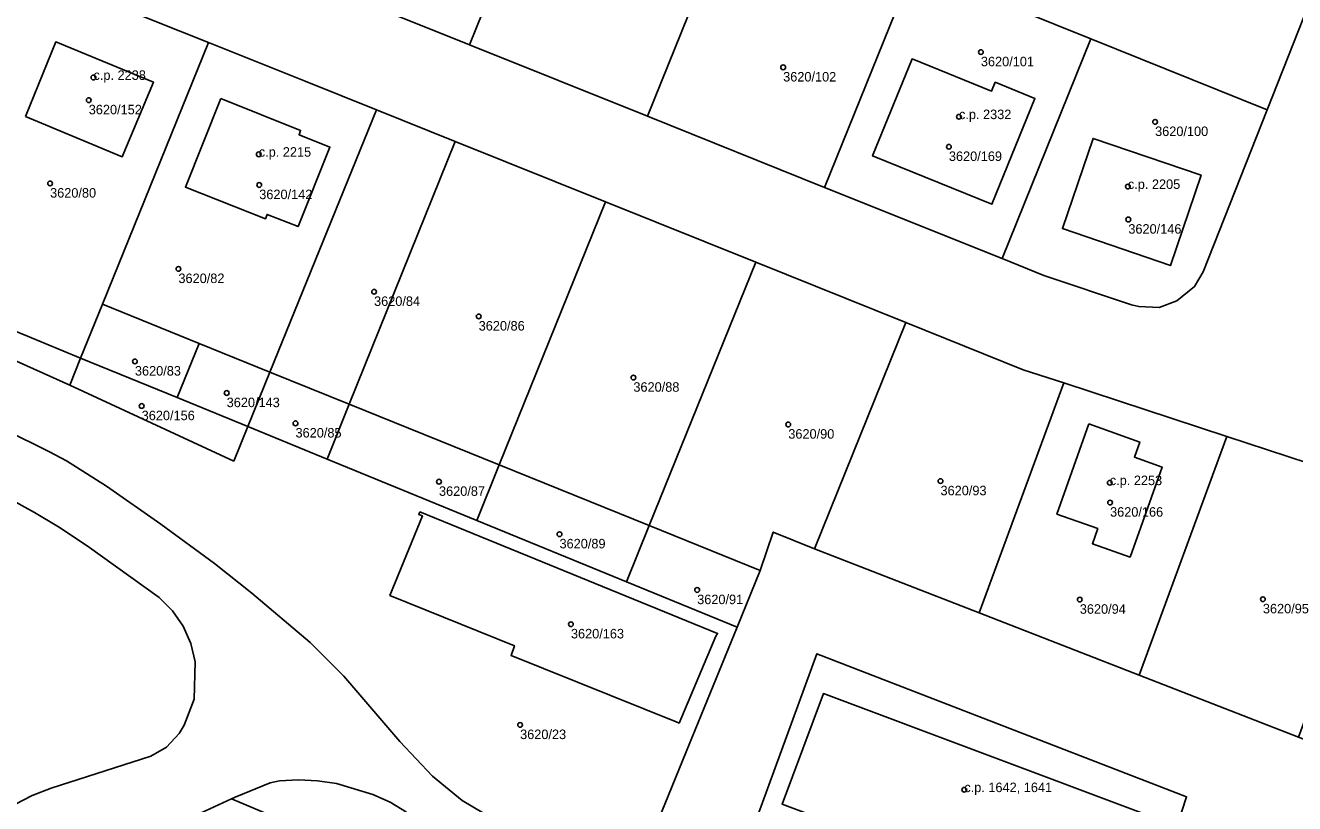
# Model space of a CAD drawing. Extents: x -878211 to -870363, y -1058464 to -1052522.
# Drawn here: x -875039 to -874905.7, y -1055376 to -1055294.2 of the extents above; entities that cross this region are included whole.
import ezdxf

# ---------------------------------------------------------------- set-up
doc = ezdxf.new("R2010")
doc.units = 0
for name, color, linetype in [('Definiční body', 7, 'Continuous'), ('Polygon budovy', 7, 'Continuous'), ('Polygon parcely', 7, 'Continuous')]:
    doc.layers.add(name, color=color, linetype=linetype)

msp = doc.modelspace()

# ---------------------------------------------------------------- linework, layer by layer
at = {"layer": 'Definiční body'}
for centre in [(-874938.68, -1055297.00994), (-874959.45, -1055298.60994), (-875031.89, -1055299.67994), (-875032.39, -1055302.05994), (-874940.98, -1055303.79994), (-874920.38, -1055304.33994), (-875014.53, -1055307.74994), (-874942.04, -1055306.95994), (-875036.45, -1055310.80994), (-875014.48, -1055310.96994), (-874923.24, -1055311.13994), (-874923.19, -1055314.59994), (-875022.97, -1055319.78994), (-875002.42, -1055322.18994), (-874991.43, -1055324.77994), (-875027.54, -1055329.50994), (-874975.18, -1055331.20994), (-875017.9, -1055332.82994), (-875026.83, -1055334.19994), (-875010.67, -1055336.01994), (-874958.91, -1055336.13994), (-874995.6, -1055342.14994), (-874942.92, -1055342.08994), (-874925.14, -1055342.25994), (-874925.11, -1055344.33994), (-874982.94, -1055347.66994), (-874968.48, -1055353.52994), (-874928.29, -1055354.53994), (-874909.06, -1055354.49994), (-874981.74, -1055357.12994), (-874987.08, -1055367.70994), (-874940.42, -1055374.51994)]:
    msp.add_circle(centre, 0.25, dxfattribs=at)
at = {"layer": 'Polygon budovy'}
for points in [[(-875039.03, -1055303.76), (-875028.87, -1055308.01), (-875025.59, -1055300.16), (-875035.86, -1055295.93)], [(-874950.06, -1055307.91), (-874937.52, -1055313), (-874933, -1055301.89), (-874937.17, -1055300.17), (-874937.56, -1055301.11), (-874945.91, -1055297.72)], [(-875018.53, -1055301.9), (-875022.23, -1055311.19), (-875013.84, -1055314.53), (-875013.65, -1055314.06), (-875010.4, -1055315.34), (-875007.06, -1055306.99), (-875010.3, -1055305.69), (-875010.13, -1055305.23)], [(-874930.12, -1055315.54), (-874918.77, -1055319.44), (-874915.55, -1055309.95), (-874926.89, -1055306.08)], [(-874927.34, -1055336.07), (-874930.69, -1055345.55), (-874926.4, -1055347.07), (-874926.96, -1055348.67), (-874923, -1055350.07), (-874919.65, -1055340.61), (-874922.55, -1055339.57), (-874921.99, -1055337.99)], [(-874955.22, -1055364.41), (-874959.57, -1055376.02), (-874925.35, -1055388.87), (-874920.98, -1055377.27)]]:
    msp.add_lwpolyline(points, close=True, dxfattribs=at)
at = {"layer": 'Polygon parcely'}
for points in [[(-874983.03, -1055273.06), (-875001.72, -1055265.55), (-875011.09, -1055288.73), (-874992.4, -1055296.24)], [(-874932.89, -1055266.22), (-874942.12, -1055289.55), (-874927.13, -1055295.61), (-874908.61, -1055303.09), (-874901.5, -1055285.04), (-874901.08, -1055283.01), (-874901.59, -1055280.49), (-874902.81, -1055278.62), (-874904.78, -1055277.3), (-874910.27, -1055275.13)], [(-874971.9, -1055277.54), (-874983.03, -1055273.06), (-874992.4, -1055296.24), (-874973.71, -1055303.75), (-874964.35, -1055280.57)], [(-874955.09, -1055311.23), (-874945.74, -1055288.09), (-874964.35, -1055280.57), (-874973.71, -1055303.75)], [(-875039.32, -1055288.15), (-875050.44, -1055315.61), (-875052.69, -1055321.18), (-875038.82, -1055326.87), (-875033.24, -1055329.16), (-875030.95, -1055323.51), (-875019.82, -1055296.01), (-875025.44, -1055293.75)], [(-874936.46, -1055318.7), (-874927.13, -1055295.61), (-874942.12, -1055289.55), (-874945.74, -1055288.09), (-874955.09, -1055311.23)], [(-874936.46, -1055318.7), (-874932.07, -1055320.47), (-874922.86, -1055323.58), (-874922.1, -1055323.74), (-874919.96, -1055323.84), (-874918.09, -1055323.16), (-874916.23, -1055321.65), (-874915.32, -1055320.11), (-874908.61, -1055303.09), (-874927.13, -1055295.61)], [(-875039.03, -1055303.76), (-875035.86, -1055295.93), (-875025.59, -1055300.16), (-875028.87, -1055308.01)], [(-875039.03, -1055303.76), (-875028.87, -1055308.01), (-875025.59, -1055300.16), (-875035.86, -1055295.93)], [(-875020.79, -1055327.62), (-875013.36, -1055330.63), (-875002.18, -1055303.09), (-875009.66, -1055300.08), (-875019.82, -1055296.01), (-875030.95, -1055323.51)], [(-874945.91, -1055297.72), (-874937.56, -1055301.11), (-874937.17, -1055300.17), (-874933, -1055301.89), (-874937.52, -1055313), (-874950.06, -1055307.91)], [(-874945.91, -1055297.72), (-874950.06, -1055307.91), (-874937.52, -1055313), (-874933, -1055301.89), (-874937.17, -1055300.17), (-874937.56, -1055301.11)], [(-875018.53, -1055301.9), (-875010.13, -1055305.23), (-875010.3, -1055305.69), (-875007.06, -1055306.99), (-875010.4, -1055315.34), (-875013.65, -1055314.06), (-875013.84, -1055314.53), (-875022.23, -1055311.19)], [(-875018.53, -1055301.9), (-875022.23, -1055311.19), (-875013.84, -1055314.53), (-875013.65, -1055314.06), (-875010.4, -1055315.34), (-875007.06, -1055306.99), (-875010.3, -1055305.69), (-875010.13, -1055305.23)], [(-874993.89, -1055306.42), (-875002.18, -1055303.09), (-875013.36, -1055330.63), (-875005.03, -1055334.01)], [(-874993.89, -1055306.42), (-875005.03, -1055334.01), (-874989.27, -1055340.39), (-874978.11, -1055312.76)], [(-874918.77, -1055319.44), (-874930.12, -1055315.54), (-874926.89, -1055306.08), (-874915.55, -1055309.95)], [(-874918.77, -1055319.44), (-874915.55, -1055309.95), (-874926.89, -1055306.08), (-874930.12, -1055315.54)], [(-874973.52, -1055346.77), (-874962.33, -1055319.09), (-874978.11, -1055312.76), (-874989.27, -1055340.39)], [(-874961.85, -1055351.5), (-874960.49, -1055347.45), (-874956.16, -1055349.19), (-874946.56, -1055325.43), (-874962.33, -1055319.09), (-874973.52, -1055346.77)], [(-875033.24, -1055329.16), (-875038.82, -1055326.87), (-875052.69, -1055321.18), (-875053.58, -1055323.39), (-875034.39, -1055332.01)], [(-875033.24, -1055329.16), (-875023.09, -1055333.32), (-875020.79, -1055327.62), (-875030.95, -1055323.51)], [(-874929.97, -1055331.77), (-874934.23, -1055330.38), (-874946.56, -1055325.43), (-874956.16, -1055349.19), (-874938.85, -1055355.93)], [(-875023.09, -1055333.32), (-875015.68, -1055336.36), (-875013.36, -1055330.63), (-875020.79, -1055327.62)], [(-875034.39, -1055332.01), (-875017.15, -1055339.98), (-875015.68, -1055336.36), (-875023.09, -1055333.32), (-875033.24, -1055329.16)], [(-875005.03, -1055334.01), (-875013.36, -1055330.63), (-875015.68, -1055336.36), (-875007.36, -1055339.78)], [(-874938.85, -1055355.93), (-874922.07, -1055362.47), (-874912.86, -1055337.39), (-874929.97, -1055331.77)], [(-874989.27, -1055340.39), (-875005.03, -1055334.01), (-875007.36, -1055339.78), (-874991.63, -1055346.23)], [(-874927.34, -1055336.07), (-874930.69, -1055345.55), (-874926.4, -1055347.07), (-874926.96, -1055348.67), (-874923, -1055350.07), (-874919.65, -1055340.61), (-874922.55, -1055339.57), (-874921.99, -1055337.99)], [(-874927.34, -1055336.07), (-874921.99, -1055337.99), (-874922.55, -1055339.57), (-874919.65, -1055340.61), (-874923, -1055350.07), (-874926.96, -1055348.67), (-874926.4, -1055347.07), (-874930.69, -1055345.55)], [(-874895.75, -1055343), (-874912.86, -1055337.39), (-874922.07, -1055362.47), (-874905.3, -1055369)], [(-874973.52, -1055346.77), (-874989.27, -1055340.39), (-874991.63, -1055346.23), (-874975.91, -1055352.68)], [(-874997.62, -1055345.31), (-874997.73, -1055345.59), (-874997.34, -1055345.75), (-875000.76, -1055354.1), (-874987.68, -1055359.39), (-874988.02, -1055360.43), (-874970.7, -1055367.38), (-874970.38, -1055367.51), (-874966.51, -1055358.38), (-874966.34, -1055358.09)], [(-874997.62, -1055345.31), (-874966.34, -1055358.09), (-874966.51, -1055358.38), (-874970.38, -1055367.51), (-874970.7, -1055367.38), (-874988.02, -1055360.43), (-874987.68, -1055359.39), (-875000.76, -1055354.1), (-874997.34, -1055345.75), (-874997.73, -1055345.59)], [(-874964.28, -1055357.45), (-874961.85, -1055351.5), (-874973.52, -1055346.77), (-874975.91, -1055352.68)], [(-874914.37, -1055404.5), (-874917.44, -1055400.74), (-874919.16, -1055397.65), (-874921.94, -1055390.22), (-874917.07, -1055375.26), (-874955.9, -1055360.23), (-874964.81, -1055384.57), (-874926.11, -1055399.22), (-874924.77, -1055400.31), (-874922.84, -1055402)], [(-874920.98, -1055377.27), (-874955.22, -1055364.41), (-874959.57, -1055376.02), (-874925.35, -1055388.87)], [(-874920.98, -1055377.27), (-874925.35, -1055388.87), (-874959.57, -1055376.02), (-874955.22, -1055364.41)]]:
    msp.add_lwpolyline(points, close=True, dxfattribs=at)
for points in [[(-874901.5, -1055285.04), (-874908.61, -1055303.09), (-874915.32, -1055320.11), (-874916.23, -1055321.65), (-874918.09, -1055323.16), (-874919.96, -1055323.84), (-874922.1, -1055323.74), (-874922.86, -1055323.58), (-874932.07, -1055320.47), (-874936.46, -1055318.7), (-874955.09, -1055311.23), (-874973.71, -1055303.75), (-874992.4, -1055296.24), (-875011.09, -1055288.73), (-875029.78, -1055281.23), (-875048.42, -1055273.62)], [(-875039.32, -1055288.15), (-875025.44, -1055293.75), (-875019.82, -1055296.01), (-875009.66, -1055300.08), (-875002.18, -1055303.09), (-874993.89, -1055306.42), (-874978.11, -1055312.76), (-874962.33, -1055319.09), (-874946.56, -1055325.43), (-874934.23, -1055330.38), (-874929.97, -1055331.77), (-874912.86, -1055337.39), (-874895.75, -1055343)], [(-874867.83, -1055319.14), (-874875.22, -1055339.21), (-874878.48, -1055348.67), (-874888.56, -1055375.52), (-874905.3, -1055369), (-874922.07, -1055362.47), (-874938.85, -1055355.93), (-874956.16, -1055349.19), (-874960.49, -1055347.45), (-874961.85, -1055351.5), (-874964.28, -1055357.45), (-874969.65, -1055370.55), (-874975.15, -1055384.04)], [(-874975.15, -1055384.04), (-874969.65, -1055370.55), (-874964.28, -1055357.45), (-874975.91, -1055352.68), (-874991.63, -1055346.23), (-875007.36, -1055339.78), (-875015.68, -1055336.36), (-875017.15, -1055339.98), (-875034.39, -1055332.01), (-875053.58, -1055323.39)], [(-874988.87, -1055378.2), (-874993.18, -1055375.66), (-874996.27, -1055373.11), (-874999.7, -1055369.45), (-875005.6, -1055362.6), (-875009.12, -1055359.04), (-875015.25, -1055353.85), (-875019.19, -1055350.75), (-875024.81, -1055346.63), (-875030.52, -1055342.61), (-875034.74, -1055339.96), (-875036.51, -1055339.02), (-875050.73, -1055331.98)], [(-875050.73, -1055331.98), (-875036.51, -1055339.02), (-875034.74, -1055339.96), (-875030.52, -1055342.61), (-875024.81, -1055346.63), (-875019.19, -1055350.75), (-875015.25, -1055353.85), (-875009.12, -1055359.04), (-875005.6, -1055362.6), (-874999.7, -1055369.45), (-874996.27, -1055373.11), (-874993.18, -1055375.66), (-874988.87, -1055378.2)], [(-875040.76, -1055343.92), (-875038.09, -1055345.38), (-875035.55, -1055346.91), (-875032.57, -1055348.89), (-875024.98, -1055354.32), (-875023.58, -1055355.73), (-875022.46, -1055357.34), (-875021.67, -1055359.16), (-875021.21, -1055361.07), (-875021.33, -1055364.99), (-875022.38, -1055367.75), (-875022.89, -1055368.6), (-875024.23, -1055370.06), (-875025.87, -1055370.98), (-875036.32, -1055374.34), (-875038.32, -1055375.12), (-875040.1, -1055376.04)], [(-875040.1, -1055376.04), (-875038.32, -1055375.12), (-875036.32, -1055374.34), (-875025.87, -1055370.98), (-875024.23, -1055370.06), (-875022.89, -1055368.6), (-875022.38, -1055367.75), (-875021.33, -1055364.99), (-875021.21, -1055361.07), (-875021.67, -1055359.16), (-875022.46, -1055357.34), (-875023.58, -1055355.73), (-875024.98, -1055354.32), (-875032.57, -1055348.89), (-875035.55, -1055346.91), (-875038.09, -1055345.38), (-875040.76, -1055343.92)], [(-874964.81, -1055384.57), (-874955.9, -1055360.23), (-874917.07, -1055375.26), (-874921.94, -1055390.22)], [(-875026.95, -1055379.88), (-875017.4, -1055375.49), (-875017, -1055375.31), (-875013.32, -1055373.8), (-875012.35, -1055373.58), (-875010.36, -1055373.49), (-875008.36, -1055373.6), (-875006.38, -1055373.86), (-875002.55, -1055375.02), (-875000.72, -1055375.84), (-874999.02, -1055376.88)], [(-874999.02, -1055376.88), (-875000.72, -1055375.84), (-875002.55, -1055375.02), (-875006.38, -1055373.86), (-875008.36, -1055373.6), (-875010.36, -1055373.49), (-875012.35, -1055373.58), (-875013.32, -1055373.8), (-875017, -1055375.31), (-875017.4, -1055375.49), (-874977.97, -1055392.11)], [(-874977.97, -1055392.11), (-875017.4, -1055375.49), (-875026.95, -1055379.88)]]:
    msp.add_lwpolyline(points, dxfattribs=at)

# ---------------------------------------------------------------- texts
at = {"layer": 'Definiční body'}
for s, p in [('3620/101', (-874938.68, -1055298.499)), ('c.p. 2238', (-875031.89, -1055299.929)), ('3620/102', (-874959.45, -1055300.099)), ('3620/152', (-875032.39, -1055303.549)), ('c.p. 2332', (-874940.98, -1055304.05)), ('3620/100', (-874920.38, -1055305.829)), ('c.p. 2215', (-875014.53, -1055308)), ('3620/169', (-874942.04, -1055308.449)), ('c.p. 2205', (-874923.24, -1055311.389)), ('3620/80', (-875036.45, -1055312.299)), ('3620/142', (-875014.48, -1055312.459)), ('3620/146', (-874923.19, -1055316.089)), ('3620/82', (-875022.97, -1055321.279)), ('3620/84', (-875002.42, -1055323.679)), ('3620/86', (-874991.43, -1055326.269)), ('3620/83', (-875027.54, -1055330.999)), ('3620/88', (-874975.18, -1055332.699)), ('3620/143', (-875017.9, -1055334.319)), ('3620/156', (-875026.83, -1055335.689)), ('3620/85', (-875010.67, -1055337.509)), ('3620/90', (-874958.91, -1055337.629)), ('c.p. 2253', (-874925.14, -1055342.51)), ('3620/87', (-874995.6, -1055343.639)), ('3620/93', (-874942.92, -1055343.579)), ('3620/166', (-874925.11, -1055345.829)), ('3620/89', (-874982.94, -1055349.159)), ('3620/91', (-874968.48, -1055355.019)), ('3620/94', (-874928.29, -1055356.029)), ('3620/95', (-874909.06, -1055355.989)), ('3620/163', (-874981.74, -1055358.619)), ('3620/23', (-874987.08, -1055369.199)), ('c.p. 1642, 1641', (-874940.42, -1055374.77))]:
    msp.add_text(s, height=0.999996, dxfattribs=at).set_placement(p)

doc.saveas('drawing.dxf')
